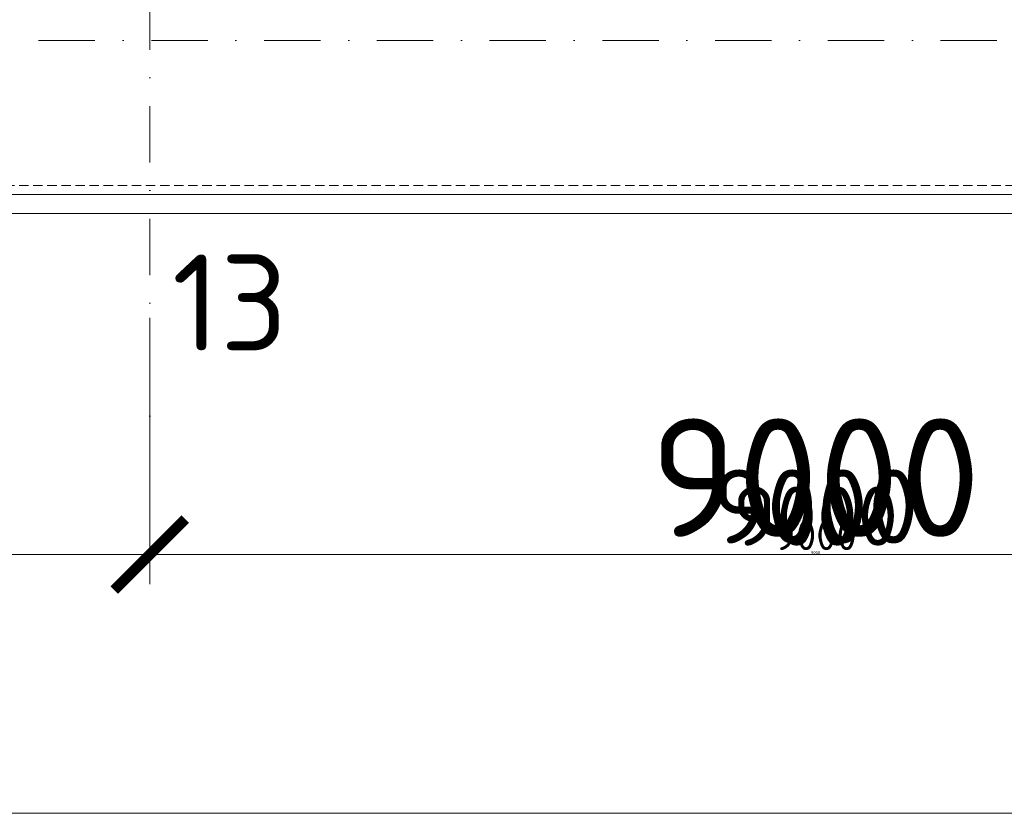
# Model space of a CAD drawing. Header units: millimetres. Extents: x -15830 to 4680139, y -28864 to 2281735.
# Tile 464 of 577: x 333600 to 340255, y 239058 to 244425. Entities that reach past the tile are written whole.
import ezdxf

# ---------------------------------------------------------------- set-up
doc = ezdxf.new("R2010")
doc.units = ezdxf.units.MM
for name, pattern in [('CENTERX2', [101.6, 63.5, -12.7, 12.7, -12.7]), ('DASHDOT', [25.4, 12.7, -6.35, 0, -6.35]), ('DASHED', [19.05, 12.7, -6.35]), ('HIDDEN', [9.525, 6.35, -3.175])]:
    doc.linetypes.add(name, pattern=pattern)
for name, color, linetype, lineweight in [('A99_N_kce-pod', 7, 'DASHED', 20), ('A99_N_koty-200', 5, 'Continuous', 5), ('A99_N_koty-200 @ 1', 5, 'Continuous', 5), ('A99_N_koty-200 @ 10', 5, 'Continuous', 5), ('A99_N_koty-200 @ 100', 5, 'Continuous', 5), ('A99_N_koty-200 @ 200', 5, 'Continuous', 5), ('A99_N_koty-200 @ 250 (1)', 5, 'Continuous', 5), ('A99_N_koty-200 @ 250 (2)', 5, 'Continuous', 5), ('A99_N_koty-200 @ 400', 5, 'Continuous', 5), ('A99_N_txt-popis-200', 240, 'Continuous', 5), ('A99_S_kce-pohl', 7, 'Continuous', 5), ('A99_S_osy', 1, 'CENTERX2', 5)]:
    doc.layers.add(name, color=color, linetype=linetype, lineweight=lineweight)
doc.styles.add('A99_kota', font='isocpeur.ttf', dxfattribs={"height": 2})
doc.styles.add('ad_popis 100', font='isocpeur.ttf', dxfattribs={"height": 200})
doc.dimstyles.new('A99_kota_200 new', dxfattribs={"dimscale": 200, "dimtxt": 2, "dimasz": 1.2, "dimexe": 0.5, "dimexo": 1.5, "dimgap": 0.3, "dimtad": 1, "dimdec": 0, "dimzin": 3, "dimdsep": 46, "dimtxsty": 'A99_kota', "dimblk": 'ARCHTICK', "dimcen": 2.5, "dimazin": 2, "dimtfac": 0.75, "dimtdec": 0, "dimtmove": 2, "dimatfit": 0, "dimfxl": 0, "dimtolj": 1, "dimtzin": 0, "dimlwd": 5, "dimlwe": 5, "dimarcsym": 0})

# ---------------------------------------------------------------- blocks, each defined once
blk = doc.blocks.new('_ArchTick')
at = {"color": 0, "linetype": 'ByBlock', "const_width": 0.15}
blk.add_lwpolyline([(-0.5, -0.5), (0.5, 0.5)], dxfattribs=at)
blk = doc.blocks.new('*D223')
at = {"layer": 'A99_N_koty-200', "color": 0, "linetype": 'Continuous', "lineweight": 5, "ltscale": 10, "transparency": 16777216}
for p, q in [((334479, 241208.3), (334479, 240758.3)), ((343479, 241208.3), (343479, 240758.3)), ((343479, 240808.3), (334479, 240808.3))]:
    blk.add_line(p, q, dxfattribs=at)
at = {"layer": 'Defpoints', "color": 0, "linetype": 'Continuous', "ltscale": 10, "transparency": 16777216}
for p in [(334479, 243683.3), (343479, 243683.3), (334479, 240808.3)]:
    blk.add_point(p, dxfattribs=at)
at = {"layer": 'A99_N_koty-200', "color": 0, "linetype": 'Continuous', "lineweight": 5, "ltscale": 10, "transparency": 16777216, "xscale": 120, "yscale": 120, "zscale": 120, "rotation": 180}
blk.add_blockref('_ArchTick', (334479, 240808.3), dxfattribs=at)
at = {"layer": 'A99_N_koty-200', "color": 0, "linetype": 'Continuous', "lineweight": 5, "ltscale": 10, "transparency": 16777216, "xscale": 120, "yscale": 120, "zscale": 120}
blk.add_blockref('_ArchTick', (343479, 240808.3), dxfattribs=at)
at = {"layer": 'A99_N_koty-200', "color": 0, "linetype": 'Continuous', "ltscale": 10, "transparency": 16777216, "insert": (338979, 240938.3), "char_height": 200, "attachment_point": 5, "style": 'A99_kota'}
blk.add_mtext('\\A1;9000', dxfattribs=at)
blk = doc.blocks.new('*D224')
at = {"layer": 'A99_N_koty-200', "color": 0, "linetype": 'Continuous', "lineweight": 5, "ltscale": 10, "transparency": 16777216}
for p, q in [((334479, 241608.3), (334479, 240708.3)), ((343479, 241608.3), (343479, 240708.3)), ((343479, 240808.3), (334479, 240808.3))]:
    blk.add_line(p, q, dxfattribs=at)
at = {"layer": 'Defpoints', "color": 0, "linetype": 'Continuous', "ltscale": 10, "transparency": 16777216}
for p in [(334479, 243683.3), (343479, 243683.3), (334479, 240808.3)]:
    blk.add_point(p, dxfattribs=at)
at = {"layer": 'A99_N_koty-200', "color": 0, "linetype": 'Continuous', "lineweight": 5, "ltscale": 10, "transparency": 16777216, "xscale": 240, "yscale": 240, "zscale": 240, "rotation": 180}
blk.add_blockref('_ArchTick', (334479, 240808.3), dxfattribs=at)
at = {"layer": 'A99_N_koty-200', "color": 0, "linetype": 'Continuous', "lineweight": 5, "ltscale": 10, "transparency": 16777216, "xscale": 240, "yscale": 240, "zscale": 240}
blk.add_blockref('_ArchTick', (343479, 240808.3), dxfattribs=at)
at = {"layer": 'A99_N_koty-200', "color": 0, "linetype": 'Continuous', "ltscale": 10, "transparency": 16777216, "insert": (338979, 241068.3), "char_height": 400, "attachment_point": 5, "style": 'A99_kota'}
blk.add_mtext('\\A1;9000', dxfattribs=at)
blk = doc.blocks.new('*D225')
at = {"layer": 'A99_N_koty-200', "color": 0, "linetype": 'Continuous', "lineweight": 5, "ltscale": 10, "transparency": 16777216}
for p, q in [((334479, 240812.3), (334479, 240807.8)), ((343479, 240808.3), (334479, 240808.3)), ((343479, 240812.3), (343479, 240807.8))]:
    blk.add_line(p, q, dxfattribs=at)
at = {"layer": 'Defpoints', "color": 0, "linetype": 'Continuous', "ltscale": 10, "transparency": 16777216}
for p in [(334479, 243683.3), (343479, 243683.3), (334479, 240808.3)]:
    blk.add_point(p, dxfattribs=at)
at = {"layer": 'A99_N_koty-200', "color": 0, "linetype": 'Continuous', "lineweight": 5, "ltscale": 10, "transparency": 16777216, "xscale": 1.2, "yscale": 1.2, "zscale": 1.2, "rotation": 180}
blk.add_blockref('_ArchTick', (334479, 240808.3), dxfattribs=at)
at = {"layer": 'A99_N_koty-200', "color": 0, "linetype": 'Continuous', "lineweight": 5, "ltscale": 10, "transparency": 16777216, "xscale": 1.2, "yscale": 1.2, "zscale": 1.2}
blk.add_blockref('_ArchTick', (343479, 240808.3), dxfattribs=at)
at = {"layer": 'A99_N_koty-200', "color": 0, "linetype": 'Continuous', "ltscale": 10, "transparency": 16777216, "insert": (338979, 240809.6), "char_height": 2, "attachment_point": 5, "style": 'A99_kota'}
blk.add_mtext('\\A1;9000', dxfattribs=at)
blk = doc.blocks.new('*D226')
at = {"layer": 'A99_N_koty-200', "color": 0, "linetype": 'Continuous', "lineweight": 5, "ltscale": 10, "transparency": 16777216}
for p, q in [((334479, 242408.3), (334479, 240608.3)), ((343479, 242408.3), (343479, 240608.3)), ((343479, 240808.3), (334479, 240808.3))]:
    blk.add_line(p, q, dxfattribs=at)
at = {"layer": 'Defpoints', "color": 0, "linetype": 'Continuous', "ltscale": 10, "transparency": 16777216}
for p in [(334479, 243683.3), (343479, 243683.3), (334479, 240808.3)]:
    blk.add_point(p, dxfattribs=at)
at = {"layer": 'A99_N_koty-200', "color": 0, "linetype": 'Continuous', "lineweight": 5, "ltscale": 10, "transparency": 16777216, "xscale": 480, "yscale": 480, "zscale": 480, "rotation": 180}
blk.add_blockref('_ArchTick', (334479, 240808.3), dxfattribs=at)
at = {"layer": 'A99_N_koty-200', "color": 0, "linetype": 'Continuous', "lineweight": 5, "ltscale": 10, "transparency": 16777216, "xscale": 480, "yscale": 480, "zscale": 480}
blk.add_blockref('_ArchTick', (343479, 240808.3), dxfattribs=at)
at = {"layer": 'A99_N_koty-200', "color": 0, "linetype": 'Continuous', "ltscale": 10, "transparency": 16777216, "insert": (338979, 241328.3), "char_height": 800, "attachment_point": 5, "style": 'A99_kota'}
blk.add_mtext('\\A1;9000', dxfattribs=at)
blk = doc.blocks.new('*D227')
at = {"layer": 'A99_N_koty-200', "color": 0, "linetype": 'Continuous', "lineweight": 5, "ltscale": 10, "transparency": 16777216}
for p, q in [((334479, 240848.3), (334479, 240803.3)), ((343479, 240808.3), (334479, 240808.3)), ((343479, 240848.3), (343479, 240803.3))]:
    blk.add_line(p, q, dxfattribs=at)
at = {"layer": 'Defpoints', "color": 0, "linetype": 'Continuous', "ltscale": 10, "transparency": 16777216}
for p in [(334479, 243683.3), (343479, 243683.3), (334479, 240808.3)]:
    blk.add_point(p, dxfattribs=at)
at = {"layer": 'A99_N_koty-200', "color": 0, "linetype": 'Continuous', "lineweight": 5, "ltscale": 10, "transparency": 16777216, "xscale": 12, "yscale": 12, "zscale": 12, "rotation": 180}
blk.add_blockref('_ArchTick', (334479, 240808.3), dxfattribs=at)
at = {"layer": 'A99_N_koty-200', "color": 0, "linetype": 'Continuous', "lineweight": 5, "ltscale": 10, "transparency": 16777216, "xscale": 12, "yscale": 12, "zscale": 12}
blk.add_blockref('_ArchTick', (343479, 240808.3), dxfattribs=at)
at = {"layer": 'A99_N_koty-200', "color": 0, "linetype": 'Continuous', "ltscale": 10, "transparency": 16777216, "insert": (338979, 240821.3), "char_height": 20, "attachment_point": 5, "style": 'A99_kota'}
blk.add_mtext('\\A1;9000', dxfattribs=at)
blk = doc.blocks.new('*D228')
at = {"layer": 'A99_N_koty-200', "color": 0, "linetype": 'Continuous', "lineweight": 5, "ltscale": 10, "transparency": 16777216}
for p, q in [((334479, 241808.3), (334479, 240683.3)), ((343479, 241808.3), (343479, 240683.3)), ((343479, 240808.3), (334479, 240808.3))]:
    blk.add_line(p, q, dxfattribs=at)
at = {"layer": 'Defpoints', "color": 0, "linetype": 'Continuous', "ltscale": 10, "transparency": 16777216}
for p in [(334479, 243683.3), (343479, 243683.3), (334479, 240808.3)]:
    blk.add_point(p, dxfattribs=at)
at = {"layer": 'A99_N_koty-200', "color": 0, "linetype": 'Continuous', "lineweight": 5, "ltscale": 10, "transparency": 16777216, "xscale": 300, "yscale": 300, "zscale": 300, "rotation": 180}
blk.add_blockref('_ArchTick', (334479, 240808.3), dxfattribs=at)
at = {"layer": 'A99_N_koty-200', "color": 0, "linetype": 'Continuous', "lineweight": 5, "ltscale": 10, "transparency": 16777216, "xscale": 300, "yscale": 300, "zscale": 300}
blk.add_blockref('_ArchTick', (343479, 240808.3), dxfattribs=at)
at = {"layer": 'A99_N_koty-200', "color": 0, "linetype": 'Continuous', "ltscale": 10, "transparency": 16777216, "insert": (338979, 241133.3), "char_height": 500, "attachment_point": 5, "style": 'A99_kota'}
blk.add_mtext('\\A1;9000', dxfattribs=at)
blk = doc.blocks.new('*D229')
at = {"layer": 'A99_N_koty-200', "color": 0, "linetype": 'Continuous', "lineweight": 5, "ltscale": 10, "transparency": 16777216}
for p, q in [((334479, 241808.3), (334479, 240683.3)), ((343479, 241808.3), (343479, 240683.3)), ((343479, 240808.3), (334479, 240808.3))]:
    blk.add_line(p, q, dxfattribs=at)
at = {"layer": 'Defpoints', "color": 0, "linetype": 'Continuous', "ltscale": 10, "transparency": 16777216}
for p in [(334479, 243683.3), (343479, 243683.3), (334479, 240808.3)]:
    blk.add_point(p, dxfattribs=at)
at = {"layer": 'A99_N_koty-200', "color": 0, "linetype": 'Continuous', "lineweight": 5, "ltscale": 10, "transparency": 16777216, "xscale": 300, "yscale": 300, "zscale": 300, "rotation": 180}
blk.add_blockref('_ArchTick', (334479, 240808.3), dxfattribs=at)
at = {"layer": 'A99_N_koty-200', "color": 0, "linetype": 'Continuous', "lineweight": 5, "ltscale": 10, "transparency": 16777216, "xscale": 300, "yscale": 300, "zscale": 300}
blk.add_blockref('_ArchTick', (343479, 240808.3), dxfattribs=at)
at = {"layer": 'A99_N_koty-200', "color": 0, "linetype": 'Continuous', "ltscale": 10, "transparency": 16777216, "insert": (338979, 241133.3), "char_height": 500, "attachment_point": 5, "style": 'A99_kota'}
blk.add_mtext('\\A1;9000', dxfattribs=at)
blk = doc.blocks.new('*D230')
at = {"layer": 'A99_N_koty-200', "color": 0, "linetype": 'Continuous', "lineweight": 5, "ltscale": 10, "transparency": 16777216}
for p, q in [((328479, 241208.3), (328479, 240758.3)), ((334479, 241208.3), (334479, 240758.3)), ((334479, 240808.3), (328479, 240808.3))]:
    blk.add_line(p, q, dxfattribs=at)
at = {"layer": 'Defpoints', "color": 0, "linetype": 'Continuous', "ltscale": 10, "transparency": 16777216}
for p in [(328479, 243683.3), (334479, 243683.3), (328479, 240808.3)]:
    blk.add_point(p, dxfattribs=at)
at = {"layer": 'A99_N_koty-200', "color": 0, "linetype": 'Continuous', "lineweight": 5, "ltscale": 10, "transparency": 16777216, "xscale": 120, "yscale": 120, "zscale": 120, "rotation": 180}
blk.add_blockref('_ArchTick', (328479, 240808.3), dxfattribs=at)
at = {"layer": 'A99_N_koty-200', "color": 0, "linetype": 'Continuous', "lineweight": 5, "ltscale": 10, "transparency": 16777216, "xscale": 120, "yscale": 120, "zscale": 120}
blk.add_blockref('_ArchTick', (334479, 240808.3), dxfattribs=at)
at = {"layer": 'A99_N_koty-200', "color": 0, "linetype": 'Continuous', "ltscale": 10, "transparency": 16777216, "insert": (331479, 240938.3), "char_height": 200, "attachment_point": 5, "style": 'A99_kota'}
blk.add_mtext('\\A1;6000', dxfattribs=at)
blk = doc.blocks.new('*D231')
at = {"layer": 'A99_N_koty-200', "color": 0, "linetype": 'Continuous', "lineweight": 5, "ltscale": 10, "transparency": 16777216}
for p, q in [((328479, 241608.3), (328479, 240708.3)), ((334479, 241608.3), (334479, 240708.3)), ((334479, 240808.3), (328479, 240808.3))]:
    blk.add_line(p, q, dxfattribs=at)
at = {"layer": 'Defpoints', "color": 0, "linetype": 'Continuous', "ltscale": 10, "transparency": 16777216}
for p in [(328479, 243683.3), (334479, 243683.3), (328479, 240808.3)]:
    blk.add_point(p, dxfattribs=at)
at = {"layer": 'A99_N_koty-200', "color": 0, "linetype": 'Continuous', "lineweight": 5, "ltscale": 10, "transparency": 16777216, "xscale": 240, "yscale": 240, "zscale": 240, "rotation": 180}
blk.add_blockref('_ArchTick', (328479, 240808.3), dxfattribs=at)
at = {"layer": 'A99_N_koty-200', "color": 0, "linetype": 'Continuous', "lineweight": 5, "ltscale": 10, "transparency": 16777216, "xscale": 240, "yscale": 240, "zscale": 240}
blk.add_blockref('_ArchTick', (334479, 240808.3), dxfattribs=at)
at = {"layer": 'A99_N_koty-200', "color": 0, "linetype": 'Continuous', "ltscale": 10, "transparency": 16777216, "insert": (331479, 241068.3), "char_height": 400, "attachment_point": 5, "style": 'A99_kota'}
blk.add_mtext('\\A1;6000', dxfattribs=at)
blk = doc.blocks.new('*D232')
at = {"layer": 'A99_N_koty-200', "color": 0, "linetype": 'Continuous', "lineweight": 5, "ltscale": 10, "transparency": 16777216}
for p, q in [((328479, 240812.3), (328479, 240807.8)), ((334479, 240808.3), (328479, 240808.3)), ((334479, 240812.3), (334479, 240807.8))]:
    blk.add_line(p, q, dxfattribs=at)
at = {"layer": 'Defpoints', "color": 0, "linetype": 'Continuous', "ltscale": 10, "transparency": 16777216}
for p in [(328479, 243683.3), (334479, 243683.3), (328479, 240808.3)]:
    blk.add_point(p, dxfattribs=at)
at = {"layer": 'A99_N_koty-200', "color": 0, "linetype": 'Continuous', "lineweight": 5, "ltscale": 10, "transparency": 16777216, "xscale": 1.2, "yscale": 1.2, "zscale": 1.2, "rotation": 180}
blk.add_blockref('_ArchTick', (328479, 240808.3), dxfattribs=at)
at = {"layer": 'A99_N_koty-200', "color": 0, "linetype": 'Continuous', "lineweight": 5, "ltscale": 10, "transparency": 16777216, "xscale": 1.2, "yscale": 1.2, "zscale": 1.2}
blk.add_blockref('_ArchTick', (334479, 240808.3), dxfattribs=at)
at = {"layer": 'A99_N_koty-200', "color": 0, "linetype": 'Continuous', "ltscale": 10, "transparency": 16777216, "insert": (331479, 240809.6), "char_height": 2, "attachment_point": 5, "style": 'A99_kota'}
blk.add_mtext('\\A1;6000', dxfattribs=at)
blk = doc.blocks.new('*D233')
at = {"layer": 'A99_N_koty-200', "color": 0, "linetype": 'Continuous', "lineweight": 5, "ltscale": 10, "transparency": 16777216}
for p, q in [((328479, 242408.3), (328479, 240608.3)), ((334479, 242408.3), (334479, 240608.3)), ((334479, 240808.3), (328479, 240808.3))]:
    blk.add_line(p, q, dxfattribs=at)
at = {"layer": 'Defpoints', "color": 0, "linetype": 'Continuous', "ltscale": 10, "transparency": 16777216}
for p in [(328479, 243683.3), (334479, 243683.3), (328479, 240808.3)]:
    blk.add_point(p, dxfattribs=at)
at = {"layer": 'A99_N_koty-200', "color": 0, "linetype": 'Continuous', "lineweight": 5, "ltscale": 10, "transparency": 16777216, "xscale": 480, "yscale": 480, "zscale": 480, "rotation": 180}
blk.add_blockref('_ArchTick', (328479, 240808.3), dxfattribs=at)
at = {"layer": 'A99_N_koty-200', "color": 0, "linetype": 'Continuous', "lineweight": 5, "ltscale": 10, "transparency": 16777216, "xscale": 480, "yscale": 480, "zscale": 480}
blk.add_blockref('_ArchTick', (334479, 240808.3), dxfattribs=at)
at = {"layer": 'A99_N_koty-200', "color": 0, "linetype": 'Continuous', "ltscale": 10, "transparency": 16777216, "insert": (331479, 241328.3), "char_height": 800, "attachment_point": 5, "style": 'A99_kota'}
blk.add_mtext('\\A1;6000', dxfattribs=at)
blk = doc.blocks.new('*D234')
at = {"layer": 'A99_N_koty-200', "color": 0, "linetype": 'Continuous', "lineweight": 5, "ltscale": 10, "transparency": 16777216}
for p, q in [((328479, 240848.3), (328479, 240803.3)), ((334479, 240808.3), (328479, 240808.3)), ((334479, 240848.3), (334479, 240803.3))]:
    blk.add_line(p, q, dxfattribs=at)
at = {"layer": 'Defpoints', "color": 0, "linetype": 'Continuous', "ltscale": 10, "transparency": 16777216}
for p in [(328479, 243683.3), (334479, 243683.3), (328479, 240808.3)]:
    blk.add_point(p, dxfattribs=at)
at = {"layer": 'A99_N_koty-200', "color": 0, "linetype": 'Continuous', "lineweight": 5, "ltscale": 10, "transparency": 16777216, "xscale": 12, "yscale": 12, "zscale": 12, "rotation": 180}
blk.add_blockref('_ArchTick', (328479, 240808.3), dxfattribs=at)
at = {"layer": 'A99_N_koty-200', "color": 0, "linetype": 'Continuous', "lineweight": 5, "ltscale": 10, "transparency": 16777216, "xscale": 12, "yscale": 12, "zscale": 12}
blk.add_blockref('_ArchTick', (334479, 240808.3), dxfattribs=at)
at = {"layer": 'A99_N_koty-200', "color": 0, "linetype": 'Continuous', "ltscale": 10, "transparency": 16777216, "insert": (331479, 240821.3), "char_height": 20, "attachment_point": 5, "style": 'A99_kota'}
blk.add_mtext('\\A1;6000', dxfattribs=at)
blk = doc.blocks.new('*D235')
at = {"layer": 'A99_N_koty-200', "color": 0, "linetype": 'Continuous', "lineweight": 5, "ltscale": 10, "transparency": 16777216}
for p, q in [((328479, 241808.3), (328479, 240683.3)), ((334479, 241808.3), (334479, 240683.3)), ((334479, 240808.3), (328479, 240808.3))]:
    blk.add_line(p, q, dxfattribs=at)
at = {"layer": 'Defpoints', "color": 0, "linetype": 'Continuous', "ltscale": 10, "transparency": 16777216}
for p in [(328479, 243683.3), (334479, 243683.3), (328479, 240808.3)]:
    blk.add_point(p, dxfattribs=at)
at = {"layer": 'A99_N_koty-200', "color": 0, "linetype": 'Continuous', "lineweight": 5, "ltscale": 10, "transparency": 16777216, "xscale": 300, "yscale": 300, "zscale": 300, "rotation": 180}
blk.add_blockref('_ArchTick', (328479, 240808.3), dxfattribs=at)
at = {"layer": 'A99_N_koty-200', "color": 0, "linetype": 'Continuous', "lineweight": 5, "ltscale": 10, "transparency": 16777216, "xscale": 300, "yscale": 300, "zscale": 300}
blk.add_blockref('_ArchTick', (334479, 240808.3), dxfattribs=at)
at = {"layer": 'A99_N_koty-200', "color": 0, "linetype": 'Continuous', "ltscale": 10, "transparency": 16777216, "insert": (331479, 241133.3), "char_height": 500, "attachment_point": 5, "style": 'A99_kota'}
blk.add_mtext('\\A1;6000', dxfattribs=at)
blk = doc.blocks.new('*D236')
at = {"layer": 'A99_N_koty-200', "color": 0, "linetype": 'Continuous', "lineweight": 5, "ltscale": 10, "transparency": 16777216}
for p, q in [((328479, 241808.3), (328479, 240683.3)), ((334479, 241808.3), (334479, 240683.3)), ((334479, 240808.3), (328479, 240808.3))]:
    blk.add_line(p, q, dxfattribs=at)
at = {"layer": 'Defpoints', "color": 0, "linetype": 'Continuous', "ltscale": 10, "transparency": 16777216}
for p in [(328479, 243683.3), (334479, 243683.3), (328479, 240808.3)]:
    blk.add_point(p, dxfattribs=at)
at = {"layer": 'A99_N_koty-200', "color": 0, "linetype": 'Continuous', "lineweight": 5, "ltscale": 10, "transparency": 16777216, "xscale": 300, "yscale": 300, "zscale": 300, "rotation": 180}
blk.add_blockref('_ArchTick', (328479, 240808.3), dxfattribs=at)
at = {"layer": 'A99_N_koty-200', "color": 0, "linetype": 'Continuous', "lineweight": 5, "ltscale": 10, "transparency": 16777216, "xscale": 300, "yscale": 300, "zscale": 300}
blk.add_blockref('_ArchTick', (334479, 240808.3), dxfattribs=at)
at = {"layer": 'A99_N_koty-200', "color": 0, "linetype": 'Continuous', "ltscale": 10, "transparency": 16777216, "insert": (331479, 241133.3), "char_height": 500, "attachment_point": 5, "style": 'A99_kota'}
blk.add_mtext('\\A1;6000', dxfattribs=at)
blk = doc.blocks.new('*D314')
at = {"layer": 'A99_N_koty-200', "color": 0, "linetype": 'Continuous', "lineweight": 5, "ltscale": 10, "transparency": 16777216}
for p, q in [((213329, 239458.3), (213329, 239008.3)), ((352804.5, 239458.3), (352804.5, 239008.3)), ((352804.5, 239058.3), (213329, 239058.3))]:
    blk.add_line(p, q, dxfattribs=at)
at = {"layer": 'Defpoints', "color": 0, "linetype": 'Continuous', "ltscale": 10, "transparency": 16777216}
for p in [(213329, 242988.3), (352804.5, 242988.3), (213329, 239058.3)]:
    blk.add_point(p, dxfattribs=at)
at = {"layer": 'A99_N_koty-200', "color": 0, "linetype": 'Continuous', "lineweight": 5, "ltscale": 10, "transparency": 16777216, "xscale": 120, "yscale": 120, "zscale": 120, "rotation": 180}
blk.add_blockref('_ArchTick', (213329, 239058.3), dxfattribs=at)
at = {"layer": 'A99_N_koty-200', "color": 0, "linetype": 'Continuous', "lineweight": 5, "ltscale": 10, "transparency": 16777216, "xscale": 120, "yscale": 120, "zscale": 120}
blk.add_blockref('_ArchTick', (352804.5, 239058.3), dxfattribs=at)
at = {"layer": 'A99_N_koty-200', "color": 0, "linetype": 'Continuous', "ltscale": 10, "transparency": 16777216, "insert": (283066.7, 239188.3), "char_height": 200, "attachment_point": 5, "style": 'A99_kota'}
blk.add_mtext('\\A1;139476', dxfattribs=at)
blk = doc.blocks.new('*D315')
at = {"layer": 'A99_N_koty-200', "color": 0, "linetype": 'Continuous', "lineweight": 5, "ltscale": 10, "transparency": 16777216}
for p, q in [((213329, 239858.3), (213329, 238958.3)), ((352804.5, 239858.3), (352804.5, 238958.3)), ((352804.5, 239058.3), (213329, 239058.3))]:
    blk.add_line(p, q, dxfattribs=at)
at = {"layer": 'Defpoints', "color": 0, "linetype": 'Continuous', "ltscale": 10, "transparency": 16777216}
for p in [(213329, 242988.3), (352804.5, 242988.3), (213329, 239058.3)]:
    blk.add_point(p, dxfattribs=at)
at = {"layer": 'A99_N_koty-200', "color": 0, "linetype": 'Continuous', "lineweight": 5, "ltscale": 10, "transparency": 16777216, "xscale": 240, "yscale": 240, "zscale": 240, "rotation": 180}
blk.add_blockref('_ArchTick', (213329, 239058.3), dxfattribs=at)
at = {"layer": 'A99_N_koty-200', "color": 0, "linetype": 'Continuous', "lineweight": 5, "ltscale": 10, "transparency": 16777216, "xscale": 240, "yscale": 240, "zscale": 240}
blk.add_blockref('_ArchTick', (352804.5, 239058.3), dxfattribs=at)
at = {"layer": 'A99_N_koty-200', "color": 0, "linetype": 'Continuous', "ltscale": 10, "transparency": 16777216, "insert": (283066.7, 239318.3), "char_height": 400, "attachment_point": 5, "style": 'A99_kota'}
blk.add_mtext('\\A1;139476', dxfattribs=at)
blk = doc.blocks.new('*D316')
at = {"layer": 'A99_N_koty-200', "color": 0, "linetype": 'Continuous', "lineweight": 5, "ltscale": 10, "transparency": 16777216}
for p, q in [((213329, 239062.3), (213329, 239057.8)), ((352804.5, 239058.3), (213329, 239058.3)), ((352804.5, 239062.3), (352804.5, 239057.8))]:
    blk.add_line(p, q, dxfattribs=at)
at = {"layer": 'Defpoints', "color": 0, "linetype": 'Continuous', "ltscale": 10, "transparency": 16777216}
for p in [(213329, 242988.3), (352804.5, 242988.3), (213329, 239058.3)]:
    blk.add_point(p, dxfattribs=at)
at = {"layer": 'A99_N_koty-200', "color": 0, "linetype": 'Continuous', "lineweight": 5, "ltscale": 10, "transparency": 16777216, "xscale": 1.2, "yscale": 1.2, "zscale": 1.2, "rotation": 180}
blk.add_blockref('_ArchTick', (213329, 239058.3), dxfattribs=at)
at = {"layer": 'A99_N_koty-200', "color": 0, "linetype": 'Continuous', "lineweight": 5, "ltscale": 10, "transparency": 16777216, "xscale": 1.2, "yscale": 1.2, "zscale": 1.2}
blk.add_blockref('_ArchTick', (352804.5, 239058.3), dxfattribs=at)
at = {"layer": 'A99_N_koty-200', "color": 0, "linetype": 'Continuous', "ltscale": 10, "transparency": 16777216, "insert": (283066.7, 239059.6), "char_height": 2, "attachment_point": 5, "style": 'A99_kota'}
blk.add_mtext('\\A1;139476', dxfattribs=at)
blk = doc.blocks.new('*D317')
at = {"layer": 'A99_N_koty-200', "color": 0, "linetype": 'Continuous', "lineweight": 5, "ltscale": 10, "transparency": 16777216}
for p, q in [((213329, 240658.3), (213329, 238858.3)), ((352804.5, 240658.3), (352804.5, 238858.3)), ((352804.5, 239058.3), (213329, 239058.3))]:
    blk.add_line(p, q, dxfattribs=at)
at = {"layer": 'Defpoints', "color": 0, "linetype": 'Continuous', "ltscale": 10, "transparency": 16777216}
for p in [(213329, 242988.3), (352804.5, 242988.3), (213329, 239058.3)]:
    blk.add_point(p, dxfattribs=at)
at = {"layer": 'A99_N_koty-200', "color": 0, "linetype": 'Continuous', "lineweight": 5, "ltscale": 10, "transparency": 16777216, "xscale": 480, "yscale": 480, "zscale": 480, "rotation": 180}
blk.add_blockref('_ArchTick', (213329, 239058.3), dxfattribs=at)
at = {"layer": 'A99_N_koty-200', "color": 0, "linetype": 'Continuous', "lineweight": 5, "ltscale": 10, "transparency": 16777216, "xscale": 480, "yscale": 480, "zscale": 480}
blk.add_blockref('_ArchTick', (352804.5, 239058.3), dxfattribs=at)
at = {"layer": 'A99_N_koty-200', "color": 0, "linetype": 'Continuous', "ltscale": 10, "transparency": 16777216, "insert": (283066.7, 239578.3), "char_height": 800, "attachment_point": 5, "style": 'A99_kota'}
blk.add_mtext('\\A1;139476', dxfattribs=at)
blk = doc.blocks.new('*D318')
at = {"layer": 'A99_N_koty-200', "color": 0, "linetype": 'Continuous', "lineweight": 5, "ltscale": 10, "transparency": 16777216}
for p, q in [((213329, 239098.3), (213329, 239053.3)), ((352804.5, 239098.3), (352804.5, 239053.3)), ((352804.5, 239058.3), (213329, 239058.3))]:
    blk.add_line(p, q, dxfattribs=at)
at = {"layer": 'Defpoints', "color": 0, "linetype": 'Continuous', "ltscale": 10, "transparency": 16777216}
for p in [(213329, 242988.3), (352804.5, 242988.3), (213329, 239058.3)]:
    blk.add_point(p, dxfattribs=at)
at = {"layer": 'A99_N_koty-200', "color": 0, "linetype": 'Continuous', "lineweight": 5, "ltscale": 10, "transparency": 16777216, "xscale": 12, "yscale": 12, "zscale": 12, "rotation": 180}
blk.add_blockref('_ArchTick', (213329, 239058.3), dxfattribs=at)
at = {"layer": 'A99_N_koty-200', "color": 0, "linetype": 'Continuous', "lineweight": 5, "ltscale": 10, "transparency": 16777216, "xscale": 12, "yscale": 12, "zscale": 12}
blk.add_blockref('_ArchTick', (352804.5, 239058.3), dxfattribs=at)
at = {"layer": 'A99_N_koty-200', "color": 0, "linetype": 'Continuous', "ltscale": 10, "transparency": 16777216, "insert": (283066.7, 239071.3), "char_height": 20, "attachment_point": 5, "style": 'A99_kota'}
blk.add_mtext('\\A1;139476', dxfattribs=at)
blk = doc.blocks.new('*D319')
at = {"layer": 'A99_N_koty-200', "color": 0, "linetype": 'Continuous', "lineweight": 5, "ltscale": 10, "transparency": 16777216}
for p, q in [((213329, 240058.3), (213329, 238933.3)), ((352804.5, 240058.3), (352804.5, 238933.3)), ((352804.5, 239058.3), (213329, 239058.3))]:
    blk.add_line(p, q, dxfattribs=at)
at = {"layer": 'Defpoints', "color": 0, "linetype": 'Continuous', "ltscale": 10, "transparency": 16777216}
for p in [(213329, 242988.3), (352804.5, 242988.3), (213329, 239058.3)]:
    blk.add_point(p, dxfattribs=at)
at = {"layer": 'A99_N_koty-200', "color": 0, "linetype": 'Continuous', "lineweight": 5, "ltscale": 10, "transparency": 16777216, "xscale": 300, "yscale": 300, "zscale": 300, "rotation": 180}
blk.add_blockref('_ArchTick', (213329, 239058.3), dxfattribs=at)
at = {"layer": 'A99_N_koty-200', "color": 0, "linetype": 'Continuous', "lineweight": 5, "ltscale": 10, "transparency": 16777216, "xscale": 300, "yscale": 300, "zscale": 300}
blk.add_blockref('_ArchTick', (352804.5, 239058.3), dxfattribs=at)
at = {"layer": 'A99_N_koty-200', "color": 0, "linetype": 'Continuous', "ltscale": 10, "transparency": 16777216, "insert": (283066.7, 239383.3), "char_height": 500, "attachment_point": 5, "style": 'A99_kota'}
blk.add_mtext('\\A1;139476', dxfattribs=at)
blk = doc.blocks.new('*D320')
at = {"layer": 'A99_N_koty-200', "color": 0, "linetype": 'Continuous', "lineweight": 5, "ltscale": 10, "transparency": 16777216}
for p, q in [((213329, 240058.3), (213329, 238933.3)), ((352804.5, 240058.3), (352804.5, 238933.3)), ((352804.5, 239058.3), (213329, 239058.3))]:
    blk.add_line(p, q, dxfattribs=at)
at = {"layer": 'Defpoints', "color": 0, "linetype": 'Continuous', "ltscale": 10, "transparency": 16777216}
for p in [(213329, 242988.3), (352804.5, 242988.3), (213329, 239058.3)]:
    blk.add_point(p, dxfattribs=at)
at = {"layer": 'A99_N_koty-200', "color": 0, "linetype": 'Continuous', "lineweight": 5, "ltscale": 10, "transparency": 16777216, "xscale": 300, "yscale": 300, "zscale": 300, "rotation": 180}
blk.add_blockref('_ArchTick', (213329, 239058.3), dxfattribs=at)
at = {"layer": 'A99_N_koty-200', "color": 0, "linetype": 'Continuous', "lineweight": 5, "ltscale": 10, "transparency": 16777216, "xscale": 300, "yscale": 300, "zscale": 300}
blk.add_blockref('_ArchTick', (352804.5, 239058.3), dxfattribs=at)
at = {"layer": 'A99_N_koty-200', "color": 0, "linetype": 'Continuous', "ltscale": 10, "transparency": 16777216, "insert": (283066.7, 239383.3), "char_height": 500, "attachment_point": 5, "style": 'A99_kota'}
blk.add_mtext('\\A1;139476', dxfattribs=at)
blk = doc.blocks.new('*U783')
at = {"layer": 'A99_N_koty-200 @ 1', "linetype": 'Continuous', "ltscale": 10}
dim = blk.add_linear_dim(base=(334479, 240808.3), p1=(343479, 243683.3), p2=(334479, 243683.3), angle=180, dimstyle='A99_kota_200 new', override={"dimscale": 1, "dimtix": 1, "dimtofl": 1, "dimtmove": 1, "dimatfit": 1}, dxfattribs=at)
dim.commit()
dim.dimension.update_dxf_attribs({"geometry": '*D225', "text_midpoint": (338979, 240809.6)})
at = {"layer": 'A99_N_koty-200 @ 10', "linetype": 'Continuous', "ltscale": 10}
dim = blk.add_linear_dim(base=(334479, 240808.3), p1=(343479, 243683.3), p2=(334479, 243683.3), angle=180, dimstyle='A99_kota_200 new', override={"dimscale": 10, "dimtix": 1, "dimtofl": 1, "dimtmove": 1, "dimatfit": 1}, dxfattribs=at)
dim.commit()
dim.dimension.update_dxf_attribs({"geometry": '*D227', "text_midpoint": (338979, 240821.3)})
at = {"layer": 'A99_N_koty-200 @ 100', "linetype": 'Continuous', "ltscale": 10}
dim = blk.add_linear_dim(base=(334479, 240808.3), p1=(343479, 243683.3), p2=(334479, 243683.3), angle=180, dimstyle='A99_kota_200 new', override={"dimscale": 100, "dimtix": 1, "dimtofl": 1, "dimtmove": 1, "dimatfit": 1}, dxfattribs=at)
dim.commit()
dim.dimension.update_dxf_attribs({"geometry": '*D223', "text_midpoint": (338979, 240938.3)})
at = {"layer": 'A99_N_koty-200 @ 200', "linetype": 'Continuous', "ltscale": 10}
dim = blk.add_linear_dim(base=(334479, 240808.3), p1=(343479, 243683.3), p2=(334479, 243683.3), angle=180, dimstyle='A99_kota_200 new', override={"dimscale": 200, "dimtix": 1, "dimtofl": 1, "dimtmove": 1, "dimatfit": 1}, dxfattribs=at)
dim.commit()
dim.dimension.update_dxf_attribs({"geometry": '*D224', "text_midpoint": (338979, 241068.3)})
at = {"layer": 'A99_N_koty-200 @ 250 (1)', "linetype": 'Continuous', "ltscale": 10}
dim = blk.add_linear_dim(base=(334479, 240808.3), p1=(343479, 243683.3), p2=(334479, 243683.3), angle=180, dimstyle='A99_kota_200 new', override={"dimscale": 250, "dimtix": 1, "dimtofl": 1, "dimtmove": 1, "dimatfit": 1}, dxfattribs=at)
dim.commit()
dim.dimension.update_dxf_attribs({"geometry": '*D228', "text_midpoint": (338979, 241133.3)})
at = {"layer": 'A99_N_koty-200 @ 250 (2)', "linetype": 'Continuous', "ltscale": 10}
dim = blk.add_linear_dim(base=(334479, 240808.3), p1=(343479, 243683.3), p2=(334479, 243683.3), angle=180, dimstyle='A99_kota_200 new', override={"dimscale": 250, "dimtix": 1, "dimtofl": 1, "dimtmove": 1, "dimatfit": 1}, dxfattribs=at)
dim.commit()
dim.dimension.update_dxf_attribs({"geometry": '*D229', "text_midpoint": (338979, 241133.3)})
at = {"layer": 'A99_N_koty-200 @ 400', "linetype": 'Continuous', "ltscale": 10}
dim = blk.add_linear_dim(base=(334479, 240808.3), p1=(343479, 243683.3), p2=(334479, 243683.3), angle=180, dimstyle='A99_kota_200 new', override={"dimscale": 400, "dimtix": 1, "dimtofl": 1, "dimtmove": 1, "dimatfit": 1}, dxfattribs=at)
dim.commit()
dim.dimension.update_dxf_attribs({"geometry": '*D226', "text_midpoint": (338979, 241328.3)})
blk = doc.blocks.new('*U784')
at = {"layer": 'A99_N_koty-200 @ 1', "linetype": 'Continuous', "ltscale": 10}
dim = blk.add_linear_dim(base=(328479, 240808.3), p1=(334479, 243683.3), p2=(328479, 243683.3), angle=180, dimstyle='A99_kota_200 new', override={"dimscale": 1, "dimtix": 1, "dimtofl": 1, "dimtmove": 1, "dimatfit": 1}, dxfattribs=at)
dim.commit()
dim.dimension.update_dxf_attribs({"geometry": '*D232', "text_midpoint": (331479, 240809.6)})
at = {"layer": 'A99_N_koty-200 @ 10', "linetype": 'Continuous', "ltscale": 10}
dim = blk.add_linear_dim(base=(328479, 240808.3), p1=(334479, 243683.3), p2=(328479, 243683.3), angle=180, dimstyle='A99_kota_200 new', override={"dimscale": 10, "dimtix": 1, "dimtofl": 1, "dimtmove": 1, "dimatfit": 1}, dxfattribs=at)
dim.commit()
dim.dimension.update_dxf_attribs({"geometry": '*D234', "text_midpoint": (331479, 240821.3)})
at = {"layer": 'A99_N_koty-200 @ 100', "linetype": 'Continuous', "ltscale": 10}
dim = blk.add_linear_dim(base=(328479, 240808.3), p1=(334479, 243683.3), p2=(328479, 243683.3), angle=180, dimstyle='A99_kota_200 new', override={"dimscale": 100, "dimtix": 1, "dimtofl": 1, "dimtmove": 1, "dimatfit": 1}, dxfattribs=at)
dim.commit()
dim.dimension.update_dxf_attribs({"geometry": '*D230', "text_midpoint": (331479, 240938.3)})
at = {"layer": 'A99_N_koty-200 @ 200', "linetype": 'Continuous', "ltscale": 10}
dim = blk.add_linear_dim(base=(328479, 240808.3), p1=(334479, 243683.3), p2=(328479, 243683.3), angle=180, dimstyle='A99_kota_200 new', override={"dimscale": 200, "dimtix": 1, "dimtofl": 1, "dimtmove": 1, "dimatfit": 1}, dxfattribs=at)
dim.commit()
dim.dimension.update_dxf_attribs({"geometry": '*D231', "text_midpoint": (331479, 241068.3)})
at = {"layer": 'A99_N_koty-200 @ 250 (1)', "linetype": 'Continuous', "ltscale": 10}
dim = blk.add_linear_dim(base=(328479, 240808.3), p1=(334479, 243683.3), p2=(328479, 243683.3), angle=180, dimstyle='A99_kota_200 new', override={"dimscale": 250, "dimtix": 1, "dimtofl": 1, "dimtmove": 1, "dimatfit": 1}, dxfattribs=at)
dim.commit()
dim.dimension.update_dxf_attribs({"geometry": '*D235', "text_midpoint": (331479, 241133.3)})
at = {"layer": 'A99_N_koty-200 @ 250 (2)', "linetype": 'Continuous', "ltscale": 10}
dim = blk.add_linear_dim(base=(328479, 240808.3), p1=(334479, 243683.3), p2=(328479, 243683.3), angle=180, dimstyle='A99_kota_200 new', override={"dimscale": 250, "dimtix": 1, "dimtofl": 1, "dimtmove": 1, "dimatfit": 1}, dxfattribs=at)
dim.commit()
dim.dimension.update_dxf_attribs({"geometry": '*D236', "text_midpoint": (331479, 241133.3)})
at = {"layer": 'A99_N_koty-200 @ 400', "linetype": 'Continuous', "ltscale": 10}
dim = blk.add_linear_dim(base=(328479, 240808.3), p1=(334479, 243683.3), p2=(328479, 243683.3), angle=180, dimstyle='A99_kota_200 new', override={"dimscale": 400, "dimtix": 1, "dimtofl": 1, "dimtmove": 1, "dimatfit": 1}, dxfattribs=at)
dim.commit()
dim.dimension.update_dxf_attribs({"geometry": '*D233', "text_midpoint": (331479, 241328.3)})
blk = doc.blocks.new('*U796')
at = {"layer": 'A99_N_koty-200 @ 1', "linetype": 'Continuous', "ltscale": 10}
dim = blk.add_linear_dim(base=(213328.9503, 239058.2521), p1=(352804.496, 242988.2521), p2=(213328.9503, 242988.2521), angle=180, dimstyle='A99_kota_200 new', override={"dimscale": 1, "dimtix": 1, "dimtofl": 1, "dimtmove": 1, "dimatfit": 1}, dxfattribs=at)
dim.commit()
dim.dimension.update_dxf_attribs({"geometry": '*D316', "text_midpoint": (283066.7231, 239059.5521)})
at = {"layer": 'A99_N_koty-200 @ 10', "linetype": 'Continuous', "ltscale": 10}
dim = blk.add_linear_dim(base=(213328.9503, 239058.2521), p1=(352804.496, 242988.2521), p2=(213328.9503, 242988.2521), angle=180, dimstyle='A99_kota_200 new', override={"dimscale": 10, "dimtix": 1, "dimtofl": 1, "dimtmove": 1, "dimatfit": 1}, dxfattribs=at)
dim.commit()
dim.dimension.update_dxf_attribs({"geometry": '*D318', "text_midpoint": (283066.7231, 239071.2521)})
at = {"layer": 'A99_N_koty-200 @ 100', "linetype": 'Continuous', "ltscale": 10}
dim = blk.add_linear_dim(base=(213328.9503, 239058.2521), p1=(352804.496, 242988.2521), p2=(213328.9503, 242988.2521), angle=180, dimstyle='A99_kota_200 new', override={"dimscale": 100, "dimtix": 1, "dimtofl": 1, "dimtmove": 1, "dimatfit": 1}, dxfattribs=at)
dim.commit()
dim.dimension.update_dxf_attribs({"geometry": '*D314', "text_midpoint": (283066.7231, 239188.2521)})
at = {"layer": 'A99_N_koty-200 @ 200', "linetype": 'Continuous', "ltscale": 10}
dim = blk.add_linear_dim(base=(213328.9503, 239058.2521), p1=(352804.496, 242988.2521), p2=(213328.9503, 242988.2521), angle=180, dimstyle='A99_kota_200 new', override={"dimscale": 200, "dimtix": 1, "dimtofl": 1, "dimtmove": 1, "dimatfit": 1}, dxfattribs=at)
dim.commit()
dim.dimension.update_dxf_attribs({"geometry": '*D315', "text_midpoint": (283066.7231, 239318.2521)})
at = {"layer": 'A99_N_koty-200 @ 250 (1)', "linetype": 'Continuous', "ltscale": 10}
dim = blk.add_linear_dim(base=(213328.9503, 239058.2521), p1=(352804.496, 242988.2521), p2=(213328.9503, 242988.2521), angle=180, dimstyle='A99_kota_200 new', override={"dimscale": 250, "dimtix": 1, "dimtofl": 1, "dimtmove": 1, "dimatfit": 1}, dxfattribs=at)
dim.commit()
dim.dimension.update_dxf_attribs({"geometry": '*D319', "text_midpoint": (283066.7231, 239383.2521)})
at = {"layer": 'A99_N_koty-200 @ 250 (2)', "linetype": 'Continuous', "ltscale": 10}
dim = blk.add_linear_dim(base=(213328.9503, 239058.2521), p1=(352804.496, 242988.2521), p2=(213328.9503, 242988.2521), angle=180, dimstyle='A99_kota_200 new', override={"dimscale": 250, "dimtix": 1, "dimtofl": 1, "dimtmove": 1, "dimatfit": 1}, dxfattribs=at)
dim.commit()
dim.dimension.update_dxf_attribs({"geometry": '*D320', "text_midpoint": (283066.7231, 239383.2521)})
at = {"layer": 'A99_N_koty-200 @ 400', "linetype": 'Continuous', "ltscale": 10}
dim = blk.add_linear_dim(base=(213328.9503, 239058.2521), p1=(352804.496, 242988.2521), p2=(213328.9503, 242988.2521), angle=180, dimstyle='A99_kota_200 new', override={"dimscale": 400, "dimtix": 1, "dimtofl": 1, "dimtmove": 1, "dimatfit": 1}, dxfattribs=at)
dim.commit()
dim.dimension.update_dxf_attribs({"geometry": '*D317', "text_midpoint": (283066.7231, 239578.2521)})

msp = doc.modelspace()

# ---------------------------------------------------------------- linework, layer by layer
at = {"layer": 'A99_N_kce-pod', "linetype": 'HIDDEN', "lineweight": 5, "ltscale": 10}
msp.add_lwpolyline([(352804.496, 243303.252), (213328.95, 243303.252)], dxfattribs=at)
at = {"layer": 'A99_S_kce-pohl', "linetype": 'Continuous', "ltscale": 25}
msp.add_lwpolyline([(221258.95, 268723.252), (213328.95, 268723.252), (213328.95, 243243.252), (352804.496, 243243.252), (352804.496, 270633.252)], dxfattribs=at)
at = {"layer": 'A99_S_kce-pohl', "linetype": 'Continuous'}
msp.add_lwpolyline([(352804.496, 243113.252), (213328.95, 243113.252)], dxfattribs=at)
at = {"layer": 'A99_S_osy', "linetype": 'DASHDOT', "lineweight": 5, "ltscale": 30}
for points in [[(334478.95, 241173.252), (334478.95, 273498.252)], [(366878.95, 244283.252), (211283.95, 244283.252)]]:
    msp.add_lwpolyline(points, dxfattribs=at)

# ---------------------------------------------------------------- block references
at = {"layer": 'A99_N_koty-200'}
for name in ['*U784', '*U783', '*U796']:
    msp.add_blockref(name, (0, 0), dxfattribs=at)

# ---------------------------------------------------------------- texts
at = {"layer": 'A99_N_txt-popis-200', "color": 1, "lineweight": 0, "insert": (334628.95, 242836.768), "char_height": 650, "attachment_point": 1, "style": 'ad_popis 100'}
msp.add_mtext_dynamic_manual_height_columns('13', width=832.5, gutter_width=1000, heights=[0], dxfattribs=at)

doc.saveas('drawing.dxf')
